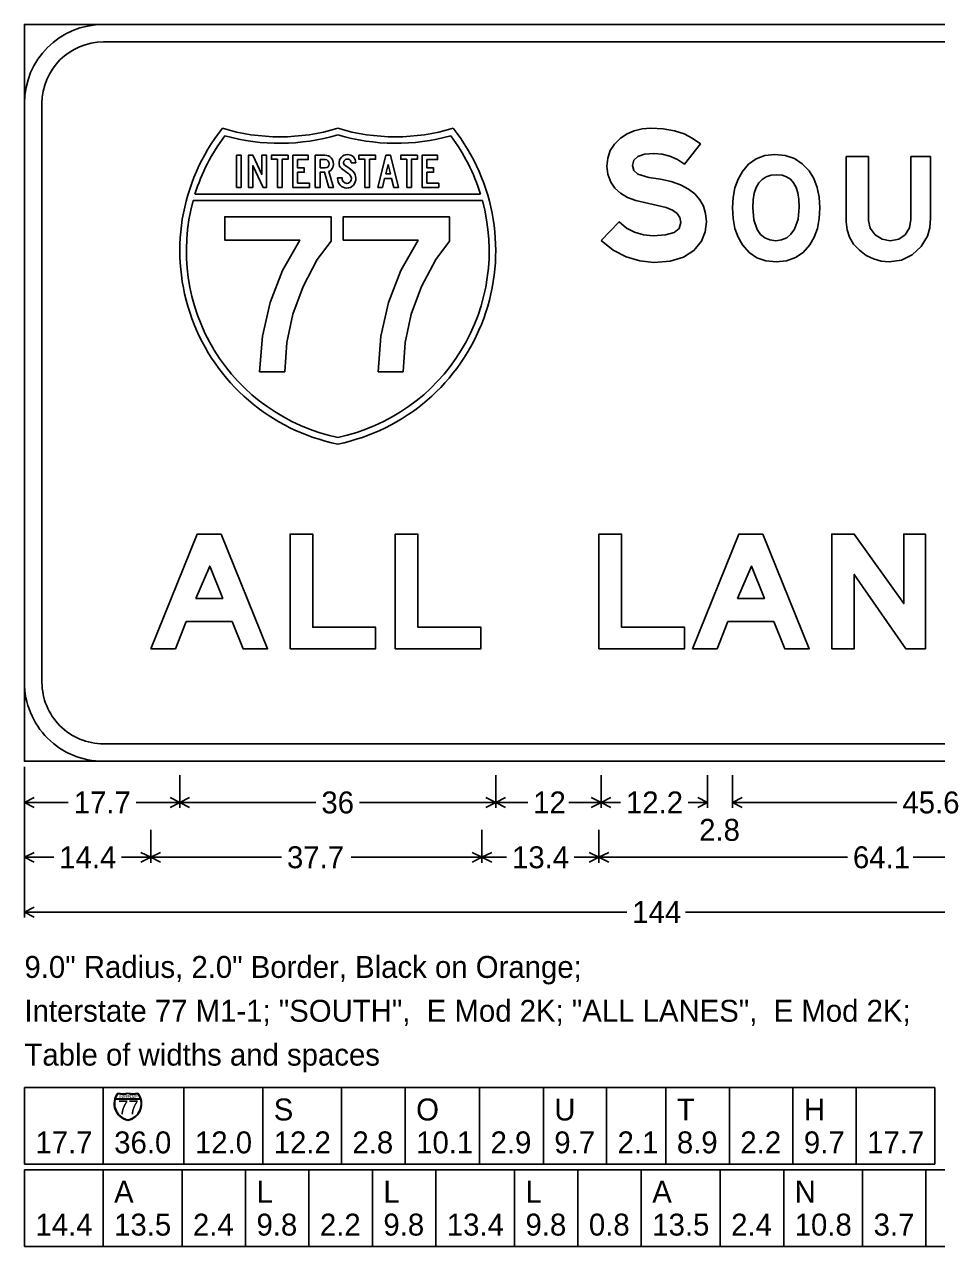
# Model space of a CAD drawing. Extents: x 1820207 to 1820557, y 740216 to 740315.
# Drawn here: x 1820492.19 to 1820496.52, y 740224.44 to 740230.24 of the extents above; entities that cross this region are included whole.
import ezdxf

# ---------------------------------------------------------------- set-up
doc = ezdxf.new("R2010")
doc.units = 0
doc.layers.add('SC_Scratch3', color=7, linetype='Continuous')

msp = doc.modelspace()

# ---------------------------------------------------------------- linework, layer by layer
at = {"layer": 'SC_Scratch3'}
for p, q in [((1820492.9917, 740229.4063), (1820494.3658, 740229.4063)), ((1820494.3567, 740229.4375), (1820493.0008, 740229.4375)), ((1820492.191, 740226.0009), (1820492.191, 740226.717)), ((1820492.191, 740226.5217), (1820492.191, 740226.678)), ((1820492.9288, 740226.5217), (1820492.9288, 740226.678)), ((1820494.4288, 740226.5217), (1820494.4288, 740226.678)), ((1820494.9288, 740226.5217), (1820494.9288, 740226.678)), ((1820495.435, 740226.5217), (1820495.435, 740226.678)), ((1820495.5532, 740226.5217), (1820495.5532, 740226.678)), ((1820492.2375, 740226.5711), (1820492.191, 740226.5477)), ((1820492.3988, 740226.5477), (1820492.191, 740226.5477)), ((1820492.2375, 740226.5244), (1820492.191, 740226.5477)), ((1820492.7209, 740226.5477), (1820492.9288, 740226.5477)), ((1820492.8822, 740226.5711), (1820492.9288, 740226.5477)), ((1820492.8822, 740226.5244), (1820492.9288, 740226.5477)), ((1820492.9754, 740226.5711), (1820492.9288, 740226.5477)), ((1820493.575, 740226.5477), (1820492.9288, 740226.5477)), ((1820492.9754, 740226.5244), (1820492.9288, 740226.5477)), ((1820493.7825, 740226.5477), (1820494.4288, 740226.5477)), ((1820494.3822, 740226.5711), (1820494.4288, 740226.5477)), ((1820494.3822, 740226.5244), (1820494.4288, 740226.5477)), ((1820494.4754, 740226.5711), (1820494.4288, 740226.5477)), ((1820494.5807, 740226.5477), (1820494.4288, 740226.5477)), ((1820494.4754, 740226.5244), (1820494.4288, 740226.5477)), ((1820494.7768, 740226.5477), (1820494.9288, 740226.5477)), ((1820494.8822, 740226.5711), (1820494.9288, 740226.5477)), ((1820494.8822, 740226.5244), (1820494.9288, 740226.5477)), ((1820494.9754, 740226.5711), (1820494.9288, 740226.5477)), ((1820495.0212, 740226.5477), (1820494.9288, 740226.5477)), ((1820494.9754, 740226.5244), (1820494.9288, 740226.5477)), ((1820495.3427, 740226.5477), (1820495.435, 740226.5477)), ((1820495.3884, 740226.5711), (1820495.435, 740226.5477)), ((1820495.3884, 740226.5244), (1820495.435, 740226.5477)), ((1820495.5997, 740226.5711), (1820495.5532, 740226.5477)), ((1820496.3342, 740226.5477), (1820495.5532, 740226.5477)), ((1820495.5997, 740226.5244), (1820495.5532, 740226.5477)), ((1820492.191, 740226.2613), (1820492.191, 740226.4176)), ((1820492.791, 740226.2613), (1820492.791, 740226.4176)), ((1820494.3632, 740226.2613), (1820494.3632, 740226.4176)), ((1820494.9187, 740226.2613), (1820494.9187, 740226.4176)), ((1820492.2375, 740226.3106), (1820492.191, 740226.2873)), ((1820492.7444, 740226.3106), (1820492.791, 740226.2873)), ((1820492.8375, 740226.3106), (1820492.791, 740226.2873)), ((1820494.3166, 740226.3106), (1820494.3632, 740226.2873)), ((1820494.4097, 740226.3106), (1820494.3632, 740226.2873)), ((1820494.8722, 740226.3106), (1820494.9187, 740226.2873)), ((1820494.9653, 740226.3106), (1820494.9187, 740226.2873)), ((1820492.3302, 740226.2873), (1820492.191, 740226.2873)), ((1820492.2375, 740226.264), (1820492.191, 740226.2873)), ((1820492.6517, 740226.2873), (1820492.791, 740226.2873)), ((1820492.7444, 740226.264), (1820492.791, 740226.2873)), ((1820493.4114, 740226.2873), (1820492.791, 740226.2873)), ((1820492.8375, 740226.264), (1820492.791, 740226.2873)), ((1820493.7427, 740226.2873), (1820494.3632, 740226.2873)), ((1820494.3166, 740226.264), (1820494.3632, 740226.2873)), ((1820494.4802, 740226.2873), (1820494.3632, 740226.2873)), ((1820494.4097, 740226.264), (1820494.3632, 740226.2873)), ((1820494.8017, 740226.2873), (1820494.9187, 740226.2873)), ((1820494.8722, 740226.264), (1820494.9187, 740226.2873)), ((1820496.099, 740226.2873), (1820494.9187, 740226.2873)), ((1820494.9653, 740226.264), (1820494.9187, 740226.2873)), ((1820496.4107, 740226.2873), (1820497.591, 740226.2873)), ((1820492.2375, 740226.0502), (1820492.191, 740226.0269)), ((1820495.0512, 740226.0269), (1820492.191, 740226.0269)), ((1820492.2375, 740226.0036), (1820492.191, 740226.0269)), ((1820495.3307, 740226.0269), (1820498.191, 740226.0269)), ((1820492.191, 740225.1936), (1820492.191, 740224.829)), ((1820496.5147, 740225.1936), (1820492.191, 740225.1936)), ((1820492.5651, 740225.1936), (1820492.5651, 740224.829)), ((1820492.9485, 740225.1936), (1820492.9485, 740224.829)), ((1820493.3226, 740225.1936), (1820493.3226, 740224.829)), ((1820493.6962, 740225.1936), (1820493.6962, 740224.829)), ((1820493.9989, 740225.1936), (1820493.9989, 740224.829)), ((1820494.3523, 740225.1936), (1820494.3523, 740224.829)), ((1820494.655, 740225.1936), (1820494.655, 740224.829)), ((1820494.9555, 740225.1936), (1820494.9555, 740224.829)), ((1820495.2369, 740225.1936), (1820495.2369, 740224.829)), ((1820495.5385, 740225.1936), (1820495.5385, 740224.829)), ((1820495.8401, 740225.1936), (1820495.8401, 740224.829)), ((1820496.1406, 740225.1936), (1820496.1406, 740224.829)), ((1820496.5147, 740225.1936), (1820496.5147, 740224.829)), ((1820492.6226, 740225.1377), (1820492.7419, 740225.1377)), ((1820492.7411, 740225.1404), (1820492.6234, 740225.1404)), ((1820496.5147, 740224.829), (1820492.191, 740224.829)), ((1820492.191, 740224.803), (1820492.191, 740224.4384)), ((1820497.822, 740224.803), (1820492.191, 740224.803)), ((1820492.5645, 740224.803), (1820492.5645, 740224.4384)), ((1820492.9392, 740224.803), (1820492.9392, 740224.4384)), ((1820493.2408, 740224.803), (1820493.2408, 740224.4384)), ((1820493.5418, 740224.803), (1820493.5418, 740224.4384)), ((1820493.8435, 740224.803), (1820493.8435, 740224.4384)), ((1820494.1445, 740224.803), (1820494.1445, 740224.4384)), ((1820494.5181, 740224.803), (1820494.5181, 740224.4384)), ((1820494.8191, 740224.803), (1820494.8191, 740224.4384)), ((1820495.1202, 740224.803), (1820495.1202, 740224.4384)), ((1820495.4948, 740224.803), (1820495.4948, 740224.4384)), ((1820495.7964, 740224.803), (1820495.7964, 740224.4384)), ((1820496.1711, 740224.803), (1820496.1711, 740224.4384)), ((1820496.4711, 740224.803), (1820496.4711, 740224.4384)), ((1820497.822, 740224.4384), (1820492.191, 740224.4384))]:
    msp.add_line(p, q, dxfattribs=at)
for points in [[(1820492.191, 740226.7431), (1820498.191, 740226.7431), (1820498.191, 740230.2431), (1820492.191, 740230.2431), (1820492.191, 740226.7431), (1820492.191, 740226.7431), (1820492.191, 740226.7431)], [(1820492.566, 740230.2431), (1820497.816, 740230.2431)], [(1820497.816, 740230.1597), (1820492.566, 740230.1597)], [(1820492.191, 740227.1181), (1820492.191, 740229.8681)], [(1820492.2743, 740229.8681), (1820492.2743, 740227.1181)], [(1820492.2743, 740229.8681), (1820492.2743, 740229.8681), (1820492.2743, 740229.8681)], [(1820492.9917, 740229.4063), (1820492.9917, 740229.4063), (1820492.9917, 740229.4063)], [(1820492.566, 740226.8264), (1820497.816, 740226.8264)], [(1820492.566, 740226.8264), (1820492.566, 740226.8264), (1820492.566, 740226.8264)], [(1820497.816, 740226.7431), (1820492.566, 740226.7431)]]:
    msp.add_lwpolyline(points, dxfattribs=at)
for points in [[(1820494.9288, 740229.2174), (1820494.9868, 740229.1716), (1820495.0482, 740229.1391), (1820495.1126, 740229.1195), (1820495.1804, 740229.1131), (1820495.2572, 740229.1192), (1820495.3203, 740229.1379), (1820495.3697, 740229.1693), (1820495.4054, 740229.2135), (1820495.4234, 740229.2579), (1820495.4294, 740229.306), (1820495.4258, 740229.3448), (1820495.4157, 740229.3796), (1820495.3985, 740229.4107), (1820495.3746, 740229.4381), (1820495.3438, 740229.4613), (1820495.3062, 740229.4809), (1820495.2617, 740229.4964), (1820495.2106, 740229.5083), (1820495.1564, 740229.5163), (1820495.1043, 740229.532), (1820495.0848, 740229.5487), (1820495.0784, 740229.5735), (1820495.0847, 740229.5981), (1820495.1038, 740229.6158), (1820495.1357, 740229.6264), (1820495.1804, 740229.63), (1820495.2187, 740229.6268), (1820495.2559, 740229.6174), (1820495.2914, 740229.6016), (1820495.3256, 740229.5798), (1820495.4011, 740229.6758), (1820495.3622, 740229.7033), (1820495.3232, 740229.7235), (1820495.2773, 740229.7381), (1820495.2247, 740229.747), (1820495.1656, 740229.75), (1820495.1246, 740229.747), (1820495.0869, 740229.7381), (1820495.0523, 740229.7233), (1820495.0208, 740229.7026), (1820494.9926, 740229.675), (1820494.9725, 740229.6437), (1820494.9605, 740229.6084), (1820494.9566, 740229.5694), (1820494.9612, 740229.5312), (1820494.9757, 740229.4938), (1820494.9947, 740229.4655), (1820495.0208, 740229.4414), (1820495.054, 740229.4217), (1820495.0944, 740229.4065), (1820495.2385, 740229.3733), (1820495.2688, 740229.3609), (1820495.2908, 740229.3449), (1820495.3038, 740229.3254), (1820495.3083, 740229.3021), (1820495.3, 740229.2745), (1820495.2755, 740229.255), (1820495.2345, 740229.2431), (1820495.1772, 740229.2394), (1820495.1304, 740229.2433), (1820495.088, 740229.2557), (1820495.0495, 740229.276), (1820495.0153, 740229.3049)], [(1820493.1983, 740229.4688), (1820493.2199, 740229.4688), (1820493.2199, 740229.622), (1820493.1983, 740229.622)], [(1820493.2545, 740229.4688), (1820493.2756, 740229.4688), (1820493.2756, 740229.5723), (1820493.3239, 740229.4688), (1820493.3411, 740229.4688), (1820493.3411, 740229.622), (1820493.3176, 740229.622), (1820493.3176, 740229.5306), (1820493.2756, 740229.622), (1820493.2545, 740229.622)], [(1820493.3919, 740229.4688), (1820493.4141, 740229.4688), (1820493.4141, 740229.6028), (1820493.4427, 740229.6028), (1820493.4427, 740229.622), (1820493.3639, 740229.622), (1820493.3639, 740229.6028), (1820493.3919, 740229.6028)], [(1820493.5443, 740229.4898), (1820493.4879, 740229.4898), (1820493.4879, 740229.5409), (1820493.5199, 740229.5409), (1820493.5199, 740229.5619), (1820493.4879, 740229.5619), (1820493.4879, 740229.601), (1820493.5385, 740229.601), (1820493.5385, 740229.622), (1820493.4655, 740229.622), (1820493.4655, 740229.4688), (1820493.5443, 740229.4688)], [(1820493.5717, 740229.4688), (1820493.5958, 740229.4688), (1820493.5958, 740229.5417), (1820493.6162, 740229.5417), (1820493.6363, 740229.4688), (1820493.6583, 740229.4688), (1820493.636, 740229.5443), (1820493.6455, 740229.5497), (1820493.6527, 740229.5581), (1820493.6569, 740229.5679), (1820493.6583, 740229.5791), (1820493.6576, 740229.5883), (1820493.6556, 740229.5966), (1820493.6524, 740229.6038), (1820493.6479, 740229.61), (1820493.6419, 740229.6153), (1820493.6349, 740229.619), (1820493.6268, 740229.6213), (1820493.6176, 740229.622), (1820493.5717, 740229.622)], [(1820493.678, 740229.5148), (1820493.678, 740229.5134), (1820493.6786, 740229.5041), (1820493.6809, 740229.4954), (1820493.6846, 740229.4875), (1820493.6899, 740229.4803), (1820493.6965, 740229.4739), (1820493.704, 740229.4694), (1820493.7123, 740229.4667), (1820493.7214, 740229.4658), (1820493.7305, 740229.4666), (1820493.7388, 740229.4693), (1820493.7462, 740229.4737), (1820493.7528, 740229.4798), (1820493.7579, 740229.4869), (1820493.7616, 740229.4948), (1820493.7638, 740229.5033), (1820493.7645, 740229.5126), (1820493.7636, 740229.5214), (1820493.761, 740229.5299), (1820493.7567, 740229.5379), (1820493.7508, 740229.5454), (1820493.7392, 740229.5554), (1820493.7214, 740229.5676), (1820493.7096, 740229.5764), (1820493.7071, 740229.5809), (1820493.7062, 740229.586), (1820493.7076, 740229.5929), (1820493.7117, 740229.5986), (1820493.7177, 740229.6025), (1820493.7248, 740229.6038), (1820493.7324, 740229.6026), (1820493.7379, 740229.5989), (1820493.7409, 740229.5937), (1820493.7432, 740229.586), (1820493.7645, 740229.586), (1820493.761, 740229.6017), (1820493.7529, 740229.614), (1820493.747, 740229.6188), (1820493.7403, 740229.6222), (1820493.7326, 740229.6243), (1820493.7242, 740229.625), (1820493.7164, 740229.6243), (1820493.7092, 740229.6221), (1820493.7025, 740229.6184), (1820493.6965, 740229.6132), (1820493.6878, 740229.6003), (1820493.6849, 740229.5854), (1820493.6856, 740229.5777), (1820493.6878, 740229.5706), (1820493.6915, 740229.5641), (1820493.6967, 740229.5582), (1820493.7216, 740229.5404), (1820493.7308, 740229.5334), (1820493.7365, 740229.5282), (1820493.7416, 740229.5205), (1820493.7433, 740229.5123), (1820493.7418, 740229.5033), (1820493.7375, 740229.4956), (1820493.7302, 740229.4899), (1820493.7214, 740229.4881), (1820493.712, 740229.4901), (1820493.7047, 740229.4964), (1820493.7004, 740229.5048), (1820493.6992, 740229.5148)], [(1820493.8075, 740229.4688), (1820493.8298, 740229.4688), (1820493.8298, 740229.6028), (1820493.8584, 740229.6028), (1820493.8584, 740229.622), (1820493.7795, 740229.622), (1820493.7795, 740229.6028), (1820493.8075, 740229.6028)], [(1820493.8686, 740229.4688), (1820493.8909, 740229.4688), (1820493.9012, 740229.511), (1820493.9343, 740229.511), (1820493.9451, 740229.4688), (1820493.9675, 740229.4688), (1820493.9289, 740229.622), (1820493.9072, 740229.622)], [(1820494.006, 740229.4688), (1820494.0282, 740229.4688), (1820494.0282, 740229.6028), (1820494.0568, 740229.6028), (1820494.0568, 740229.622), (1820493.978, 740229.622), (1820493.978, 740229.6028), (1820494.006, 740229.6028)], [(1820494.1584, 740229.4898), (1820494.1019, 740229.4898), (1820494.1019, 740229.5409), (1820494.1339, 740229.5409), (1820494.1339, 740229.5619), (1820494.1019, 740229.5619), (1820494.1019, 740229.601), (1820494.1525, 740229.601), (1820494.1525, 740229.622), (1820494.0795, 740229.622), (1820494.0795, 740229.4688), (1820494.1584, 740229.4688)], [(1820495.9686, 740229.3725), (1820495.9653, 740229.4231), (1820495.9555, 740229.4693), (1820495.9393, 740229.5108), (1820495.9166, 740229.5479), (1820495.8846, 740229.5816), (1820495.8469, 740229.6056), (1820495.8034, 740229.62), (1820495.7545, 740229.625), (1820495.7072, 740229.6199), (1820495.6657, 740229.6049), (1820495.6299, 740229.5798), (1820495.6002, 740229.545), (1820495.5794, 740229.508), (1820495.5649, 740229.4671), (1820495.556, 740229.4217), (1820495.5532, 740229.3725), (1820495.556, 740229.3208), (1820495.565, 740229.2742), (1820495.58, 740229.2325), (1820495.6011, 740229.1955), (1820495.6317, 740229.1603), (1820495.6686, 740229.1353), (1820495.7116, 740229.1204), (1820495.7609, 740229.1154), (1820495.8096, 740229.1204), (1820495.8525, 740229.1355), (1820495.8892, 740229.1606), (1820495.92, 740229.1959), (1820495.941, 740229.2329), (1820495.9564, 740229.2746), (1820495.9654, 740229.3211)], [(1820493.5958, 740229.5619), (1820493.5958, 740229.601), (1820493.6183, 740229.601), (1820493.6261, 740229.5996), (1820493.6324, 740229.5957), (1820493.6365, 740229.5894), (1820493.6378, 740229.5813), (1820493.6366, 740229.5728), (1820493.6331, 740229.5668), (1820493.6272, 740229.5631), (1820493.619, 740229.5619)], [(1820493.9066, 740229.5328), (1820493.9175, 740229.5773), (1820493.9289, 740229.5328)], [(1820496.4933, 740229.3236), (1820496.4933, 740229.6154), (1820496.4008, 740229.6154), (1820496.4008, 740229.3173), (1820496.3939, 740229.2763), (1820496.3736, 740229.2439), (1820496.3423, 740229.2225), (1820496.3026, 740229.2154), (1820496.2646, 740229.2225), (1820496.2307, 740229.244), (1820496.2069, 740229.2752), (1820496.1989, 740229.3119), (1820496.1989, 740229.6154), (1820496.0932, 740229.6154), (1820496.0932, 740229.3054), (1820496.0971, 740229.2676), (1820496.1089, 740229.2326), (1820496.1286, 740229.2), (1820496.1564, 740229.1704), (1820496.1881, 740229.1462), (1820496.2222, 740229.1291), (1820496.2586, 740229.1187), (1820496.2973, 740229.1154), (1820496.3551, 740229.1237), (1820496.4071, 740229.1487), (1820496.4497, 740229.1877), (1820496.4794, 740229.2377), (1820496.4898, 740229.2763)], [(1820495.8704, 740229.3758), (1820495.8646, 740229.3179), (1820495.8473, 740229.2704), (1820495.8306, 740229.2465), (1820495.8105, 740229.2296), (1820495.7864, 740229.2193), (1820495.7591, 740229.216), (1820495.7307, 740229.2193), (1820495.7065, 740229.2293), (1820495.6862, 740229.2458), (1820495.6704, 740229.2689), (1820495.6545, 740229.3152), (1820495.6493, 740229.3742), (1820495.6509, 740229.4103), (1820495.6564, 740229.4419), (1820495.665, 740229.4683), (1820495.6777, 740229.4903), (1820495.6936, 740229.507), (1820495.7133, 740229.5193), (1820495.7365, 740229.5265), (1820495.7632, 740229.529), (1820495.7883, 740229.5266), (1820495.8101, 740229.5194), (1820495.8284, 740229.5074), (1820495.8436, 740229.4907), (1820495.8551, 740229.469), (1820495.8637, 740229.4428), (1820495.8687, 740229.4115)], [(1820493.3079, 740228.5938), (1820493.4267, 740228.5938), (1820493.4362, 740228.7321), (1820493.4652, 740228.8673), (1820493.5137, 740228.9984), (1820493.5815, 740229.1262), (1820493.6468, 740229.214), (1820493.6468, 740229.3293), (1820493.1425, 740229.3293), (1820493.1425, 740229.2191), (1820493.4979, 740229.2191), (1820493.4158, 740229.0749), (1820493.357, 740228.9227), (1820493.321, 740228.7623)], [(1820493.8704, 740228.5938), (1820493.9892, 740228.5938), (1820493.9987, 740228.7321), (1820494.0277, 740228.8673), (1820494.0762, 740228.9984), (1820494.144, 740229.1262), (1820494.2093, 740229.214), (1820494.2093, 740229.3293), (1820493.705, 740229.3293), (1820493.705, 740229.2191), (1820494.0604, 740229.2191), (1820493.9783, 740229.0749), (1820493.9195, 740228.9227), (1820493.8835, 740228.7623)], [(1820492.791, 740227.2778), (1820492.9079, 740227.2778), (1820492.9596, 740227.4068), (1820493.1772, 740227.4068), (1820493.2288, 740227.2778), (1820493.3458, 740227.2778), (1820493.125, 740227.8226), (1820493.0118, 740227.8226)], [(1820493.4521, 740227.2778), (1820493.8587, 740227.2778), (1820493.8587, 740227.3799), (1820493.5597, 740227.3799), (1820493.5597, 740227.8226), (1820493.4521, 740227.8226)], [(1820493.9521, 740227.2778), (1820494.3587, 740227.2778), (1820494.3587, 740227.3799), (1820494.0597, 740227.3799), (1820494.0597, 740227.8226), (1820493.9521, 740227.8226)], [(1820494.9187, 740227.2778), (1820495.3254, 740227.2778), (1820495.3254, 740227.3799), (1820495.0264, 740227.3799), (1820495.0264, 740227.8226), (1820494.9187, 740227.8226)], [(1820495.3632, 740227.2778), (1820495.4802, 740227.2778), (1820495.5318, 740227.4068), (1820495.7495, 740227.4068), (1820495.801, 740227.2778), (1820495.918, 740227.2778), (1820495.6972, 740227.8226), (1820495.584, 740227.8226)], [(1820496.0243, 740227.2778), (1820496.1311, 740227.2778), (1820496.1311, 740227.6305), (1820496.3759, 740227.2778), (1820496.4693, 740227.2778), (1820496.4693, 740227.8226), (1820496.3662, 740227.8226), (1820496.3662, 740227.4926), (1820496.1311, 740227.8226), (1820496.0243, 740227.8226)], [(1820493.0041, 740227.5168), (1820493.071, 740227.6706), (1820493.1326, 740227.5168)], [(1820495.5763, 740227.5168), (1820495.6432, 740227.6706), (1820495.7048, 740227.5168)]]:
    msp.add_lwpolyline(points, close=True, dxfattribs=at)
for centre, radius, start, end in [((1820492.566, 740229.8681), 0.375, 90.00021, 179.99985), ((1820492.566, 740229.8681), 0.2917, 90.00021, 179.99985), ((1820493.8663, 740229.1686), 0.9375, 141.66897, 258.46298), ((1820493.8663, 740229.1686), 0.9375, 141.66897, 258.46298), ((1820493.4048, 740230.6466), 0.9375, 253.009, 286.99112), ((1820493.4048, 740230.6466), 0.9375, 253.00899, 286.99112), ((1820493.4913, 740229.1686), 0.9375, 281.53714, 38.33115), ((1820493.9527, 740230.6466), 0.9375, 253.009, 286.99112), ((1820493.4913, 740229.1686), 0.9375, 281.53714, 38.33114), ((1820493.9527, 740230.6466), 0.9375, 253.00899, 286.99112), ((1820493.8663, 740229.1686), 0.9063, 142.99594, 162.73663), ((1820493.4024, 740230.6473), 0.9688, 254.4391, 286.57458), ((1820493.9551, 740230.6473), 0.9688, 253.42554, 285.56102), ((1820493.4913, 740229.1686), 0.9063, 17.26328, 37.00414), ((1820493.8661, 740229.1679), 0.9063, 164.75344, 258.0705), ((1820493.4915, 740229.1679), 0.9063, 281.92961, 15.24668), ((1820492.566, 740227.1181), 0.375, 179.99985, 270.00006), ((1820492.566, 740227.1181), 0.2917, 179.99985, 270.00006), ((1820492.6985, 740225.1171), 0.0814, 141.66897, 258.46298), ((1820492.6985, 740225.1171), 0.0787, 142.99594, 162.73663), ((1820492.6585, 740225.2454), 0.0814, 253.009, 286.99112), ((1820492.6583, 740225.2454), 0.0841, 254.4391, 286.57458), ((1820492.666, 740225.1171), 0.0814, 281.53714, 38.33115), ((1820492.706, 740225.2454), 0.0814, 253.009, 286.99112), ((1820492.7062, 740225.2454), 0.0841, 253.42554, 285.56102), ((1820492.666, 740225.1171), 0.0787, 17.26328, 37.00414), ((1820492.6985, 740225.117), 0.0787, 164.75344, 258.0705), ((1820492.666, 740225.117), 0.0787, 281.92961, 15.24668)]:
    msp.add_arc(centre, radius, start, end, dxfattribs=at)

# ---------------------------------------------------------------- texts
for s, height, p in [('36', 0.10417, (1820493.601, 740226.4957)), ('12', 0.10417, (1820494.6068, 740226.4957)), ('12.2', 0.10417, (1820495.0472, 740226.4957)), ('45.6', 0.10417, (1820496.3602, 740226.4957)), ('17.7', 0.10417, (1820492.4249, 740226.4957)), ('2.8', 0.10417, (1820495.3948, 740226.3655)), ('14.4', 0.10417, (1820492.3562, 740226.2353)), ('37.7', 0.10417, (1820493.4375, 740226.2353)), ('13.4', 0.10417, (1820494.5062, 740226.2353)), ('64.1', 0.10417, (1820496.125, 740226.2353)), ('144', 0.10417, (1820495.0772, 740225.9748)), ('9.0" Radius, 2.0" Border, Black on Orange;', 0.104167, (1820492.191, 740225.7144)), ('Interstate 77 M1-1; "SOUTH",  E Mod 2K; "ALL LANES",  E Mod 2K;', 0.104167, (1820492.191, 740225.5061)), ('Table of widths and spaces', 0.104167, (1820492.191, 740225.2978)), ('I', 0.0136, (1820492.6406, 740225.1431)), ('N', 0.0136, (1820492.6455, 740225.1431)), ('T', 0.0136, (1820492.655, 740225.1431)), ('E', 0.0136, (1820492.6637, 740225.1431)), ('R', 0.0136, (1820492.673, 740225.1431)), ('S', 0.0136, (1820492.6822, 740225.1431)), ('T', 0.0136, (1820492.691, 740225.1431)), ('A', 0.0136, (1820492.6987, 740225.1431)), ('T', 0.0136, (1820492.7082, 740225.1431)), ('E', 0.0136, (1820492.7171, 740225.1431)), ('7', 0.0651, (1820492.6357, 740225.0672)), ('7', 0.0651, (1820492.6845, 740225.0672)), ('S', 0.1042, (1820493.3747, 740225.0373)), ('O', 0.1042, (1820494.051, 740225.0373)), ('U', 0.1042, (1820494.707, 740225.0373)), ('T', 0.1042, (1820495.289, 740225.0373)), ('H', 0.1042, (1820495.8922, 740225.0373)), ('17.7', 0.10417, (1820492.243, 740224.8811)), ('36.0', 0.10417, (1820492.6172, 740224.8811)), ('12.0', 0.10417, (1820493.0006, 740224.8811)), ('12.2', 0.10417, (1820493.3747, 740224.8811)), ('2.8', 0.10417, (1820493.7483, 740224.8811)), ('10.1', 0.10417, (1820494.051, 740224.8811)), ('2.9', 0.10417, (1820494.4044, 740224.8811)), ('9.7', 0.10417, (1820494.707, 740224.8811)), ('2.1', 0.10417, (1820495.0075, 740224.8811)), ('8.9', 0.10417, (1820495.289, 740224.8811)), ('2.2', 0.10417, (1820495.5905, 740224.8811)), ('9.7', 0.10417, (1820495.8922, 740224.8811)), ('17.7', 0.10417, (1820496.1927, 740224.8811)), ('A', 0.1042, (1820492.6166, 740224.6467)), ('L', 0.1042, (1820493.2929, 740224.6467)), ('L', 0.1042, (1820493.8955, 740224.6467)), ('L', 0.1042, (1820494.5702, 740224.6467)), ('A', 0.1042, (1820495.1722, 740224.6467)), ('N', 0.1042, (1820495.8485, 740224.6467)), ('14.4', 0.10417, (1820492.243, 740224.4905)), ('13.5', 0.10417, (1820492.6166, 740224.4905)), ('2.4', 0.10417, (1820492.9913, 740224.4905)), ('9.8', 0.10417, (1820493.2929, 740224.4905)), ('2.2', 0.10417, (1820493.5939, 740224.4905)), ('9.8', 0.10417, (1820493.8955, 740224.4905)), ('13.4', 0.10417, (1820494.1966, 740224.4905)), ('9.8', 0.10417, (1820494.5702, 740224.4905)), ('0.8', 0.10417, (1820494.8712, 740224.4905)), ('13.5', 0.10417, (1820495.1722, 740224.4905)), ('2.4', 0.10417, (1820495.5469, 740224.4905)), ('10.8', 0.10417, (1820495.8485, 740224.4905)), ('3.7', 0.10417, (1820496.2232, 740224.4905))]:
    msp.add_text(s, height=height, dxfattribs=at).set_placement(p)

doc.saveas('drawing.dxf')
